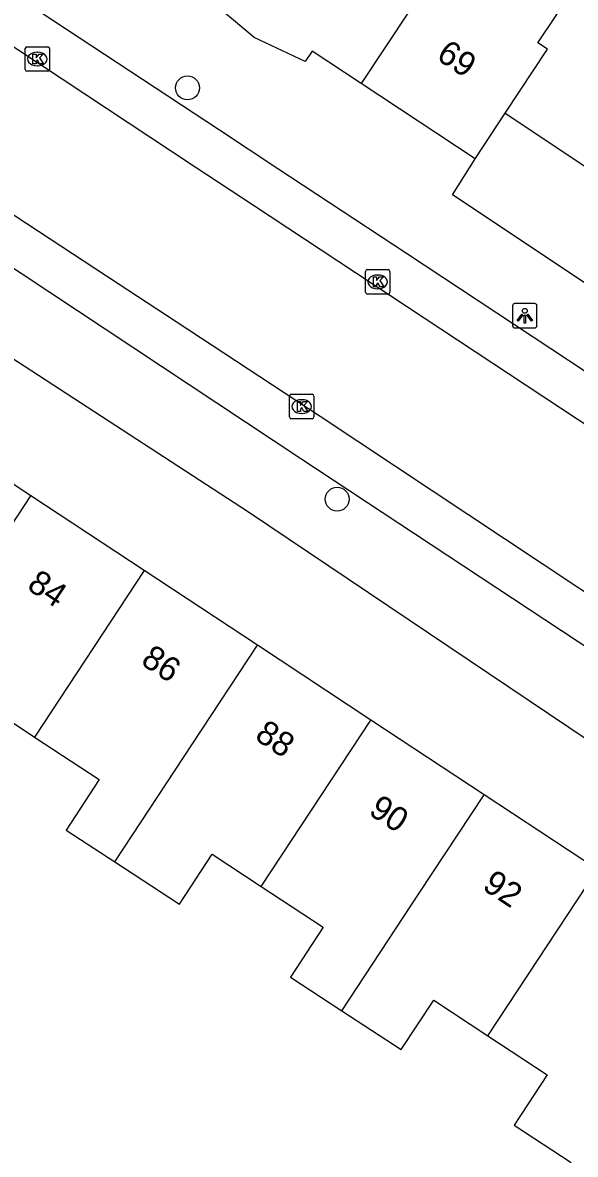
# Model space of a CAD drawing. Extents: x 159280 to 160375, y 384531 to 385872.
# Drawn here: x 159959.91 to 159982.55, y 384870.57 to 384916.91 of the extents above; entities that cross this region are included whole.
import ezdxf

# ---------------------------------------------------------------- set-up
doc = ezdxf.new("R2010")
doc.units = 0
for name, color, linetype in [('IMGEO_Boom', 7, 'Continuous'), ('IMGEO_Kolk', 7, 'Continuous'), ('IMGEO_Lichtpunt', 7, 'Continuous'), ('IMGEO_Pand', 7, 'Continuous'), ('IMGEO_Pand_nummerreeks', 7, 'Continuous'), ('IMGEO_Rijbaan_lokaal_open', 7, 'Continuous'), ('IMGEO_Voetpad_open', 7, 'Continuous')]:
    doc.layers.add(name, color=color, linetype=linetype)

msp = doc.modelspace()

# ---------------------------------------------------------------- linework, layer by layer
at = {"layer": 'IMGEO_Boom'}
for centre in [(159966.665, 384914.235), (159972.792, 384897.399)]:
    msp.add_circle(centre, 0.489, dxfattribs=at)
at = {"layer": 'IMGEO_Kolk'}
for p, q in [((159960.017, 384914.99), (159960.017, 384915.842)), ((159960.092, 384915.916), (159960.944, 384915.916)), ((159960.505, 384915.696), (159960.53, 384915.696)), ((159961.018, 384915.842), (159961.018, 384914.99)), ((159960.528, 384915.136), (159960.503, 384915.136)), ((159960.944, 384914.916), (159960.092, 384914.916)), ((159974.029, 384906.794), (159974.881, 384906.794)), ((159973.954, 384905.868), (159973.954, 384906.72)), ((159974.442, 384906.574), (159974.467, 384906.574)), ((159974.955, 384906.72), (159974.955, 384905.868)), ((159974.465, 384906.014), (159974.44, 384906.014)), ((159974.881, 384905.794), (159974.029, 384905.794)), ((159970.916, 384901.69), (159971.768, 384901.69)), ((159970.841, 384900.764), (159970.841, 384901.616)), ((159971.329, 384901.47), (159971.354, 384901.47)), ((159971.842, 384901.616), (159971.842, 384900.764)), ((159971.352, 384900.91), (159971.327, 384900.91)), ((159971.768, 384900.69), (159970.916, 384900.69))]:
    msp.add_line(p, q, dxfattribs=at)
for points in [[(159960.017, 384914.99), (159960.017, 384915.842)], [(159960.092, 384915.916), (159960.944, 384915.916)], [(159960.338, 384915.616), (159960.461, 384915.616), (159960.461, 384915.465), (159960.591, 384915.616), (159960.755, 384915.616), (159960.609, 384915.465), (159960.762, 384915.216), (159960.61, 384915.216), (159960.525, 384915.38), (159960.461, 384915.313), (159960.461, 384915.216), (159960.338, 384915.216), (159960.338, 384915.616)], [(159961.018, 384915.842), (159961.018, 384914.99)], [(159960.944, 384914.916), (159960.092, 384914.916)], [(159974.029, 384906.794), (159974.881, 384906.794)], [(159973.954, 384905.868), (159973.954, 384906.72)], [(159974.275, 384906.494), (159974.398, 384906.494), (159974.398, 384906.343), (159974.528, 384906.494), (159974.692, 384906.494), (159974.546, 384906.343), (159974.699, 384906.094), (159974.547, 384906.094), (159974.462, 384906.258), (159974.398, 384906.191), (159974.398, 384906.094), (159974.275, 384906.094), (159974.275, 384906.494)], [(159974.955, 384906.72), (159974.955, 384905.868)], [(159974.881, 384905.794), (159974.029, 384905.794)], [(159970.916, 384901.69), (159971.768, 384901.69)], [(159970.841, 384900.764), (159970.841, 384901.616)], [(159971.162, 384901.39), (159971.285, 384901.39), (159971.285, 384901.239), (159971.415, 384901.39), (159971.579, 384901.39), (159971.433, 384901.239), (159971.586, 384900.99), (159971.434, 384900.99), (159971.349, 384901.154), (159971.285, 384901.087), (159971.285, 384900.99), (159971.162, 384900.99), (159971.162, 384901.39)], [(159971.842, 384901.616), (159971.842, 384900.764)], [(159971.768, 384900.69), (159970.916, 384900.69)]]:
    msp.add_lwpolyline(points, dxfattribs=at)
for centre, start, end in [((159960.094, 384915.84), 91.552, 178.448), ((159960.094, 384915.84), 91.552, 178.448), ((159960.942, 384915.84), 1.552, 88.448), ((159960.942, 384915.84), 1.552, 88.448), ((159960.094, 384914.992), 181.552, 268.448), ((159960.094, 384914.992), 181.552, 268.448), ((159960.942, 384914.992), 271.552, 358.448), ((159960.942, 384914.992), 271.552, 358.448), ((159974.031, 384906.718), 91.552, 178.448), ((159974.031, 384906.718), 91.552, 178.448), ((159974.879, 384906.718), 1.552, 88.448), ((159974.879, 384906.718), 1.552, 88.448), ((159974.031, 384905.87), 181.552, 268.448), ((159974.031, 384905.87), 181.552, 268.448), ((159974.879, 384905.87), 271.552, 358.448), ((159974.879, 384905.87), 271.552, 358.448), ((159970.918, 384901.614), 91.552, 178.448), ((159970.918, 384901.614), 91.552, 178.448), ((159971.766, 384901.614), 1.552, 88.448), ((159971.766, 384901.614), 1.552, 88.448), ((159970.918, 384900.766), 181.552, 268.448), ((159970.918, 384900.766), 181.552, 268.448), ((159971.766, 384900.766), 271.552, 358.448), ((159971.766, 384900.766), 271.552, 358.448)]:
    msp.add_arc(centre, 0.0765, start, end, dxfattribs=at)
for centre, major_axis, ratio, start_param, end_param in [((159960.504, 384915.416), (-0.387, 0.002), 0.722429, 4.712389, 7.853982), ((159960.529, 384915.416), (-0.39, 0.002), 0.717154, 1.570796, 4.712389), ((159974.441, 384906.294), (-0.387, 0.002), 0.722429, 4.712389, 7.853982), ((159974.466, 384906.294), (-0.39, 0.002), 0.717154, 1.570796, 4.712389), ((159971.328, 384901.19), (-0.387, 0.002), 0.722429, 4.712389, 7.853982), ((159971.353, 384901.19), (-0.39, 0.002), 0.717154, 1.570796, 4.712389)]:
    msp.add_ellipse(centre, major_axis=major_axis, ratio=ratio, start_param=start_param, end_param=end_param, dxfattribs=at)
at = {"layer": 'IMGEO_Lichtpunt'}
for p, q in [((159980.881, 384905.406), (159980.073, 384905.406)), ((159980.881, 384905.406), (159980.073, 384905.406)), ((159979.979, 384905.311), (159979.979, 384904.504)), ((159979.979, 384905.311), (159979.979, 384904.504)), ((159980.975, 384904.504), (159980.975, 384905.311)), ((159980.975, 384904.504), (159980.975, 384905.311)), ((159980.073, 384904.41), (159980.881, 384904.41)), ((159980.073, 384904.41), (159980.881, 384904.41))]:
    msp.add_line(p, q, dxfattribs=at)
for points in [[(159980.353, 384904.975), (159980.392, 384904.947), (159980.204, 384904.685), (159980.166, 384904.712), (159980.353, 384904.975)], [(159980.455, 384904.927), (159980.502, 384904.927), (159980.502, 384904.605), (159980.455, 384904.605), (159980.455, 384904.927)], [(159980.565, 384904.947), (159980.603, 384904.974), (159980.79, 384904.712), (159980.751, 384904.684), (159980.565, 384904.947)]]:
    msp.add_lwpolyline(points, dxfattribs=at)
msp.add_circle((159980.478, 384905.109), 0.0994, dxfattribs=at)
for centre, start, end in [((159980.073, 384905.311), 90, 180), ((159980.073, 384905.311), 90, 180), ((159980.881, 384905.311), 0, 90), ((159980.881, 384905.311), 0, 90), ((159980.073, 384904.504), 180, 270), ((159980.073, 384904.504), 180, 270), ((159980.881, 384904.504), 270, 0), ((159980.881, 384904.504), 270, 360)]:
    msp.add_arc(centre, 0.0946, start, end, dxfattribs=at)
at = {"layer": 'IMGEO_Pand'}
for points in [[(159973.774, 384914.418), (159971.772, 384915.74), (159971.487, 384915.309), (159969.395, 384916.303), (159967.542, 384917.867), (159966.719, 384919.284), (159965.995, 384921.481), (159966.07, 384923.849)], [(159979.666, 384923.309), (159973.774, 384914.418)], [(159979.675, 384913.197), (159981.407, 384915.814), (159981.016, 384916.073), (159982.477, 384918.284)], [(159978.443, 384911.333), (159973.774, 384914.418)], [(159978.443, 384911.333), (159979.675, 384913.197)], [(159979.675, 384913.197), (159984.331, 384910.101)], [(159960.252, 384897.529), (159955.613, 384900.586)], [(159954.406, 384888.659), (159957.593, 384893.494), (159960.252, 384897.529)], [(159964.891, 384894.472), (159960.252, 384897.529)], [(159964.891, 384894.472), (159960.403, 384887.661)], [(159969.53, 384891.414), (159964.891, 384894.472)], [(159963.687, 384882.549), (159966.871, 384887.38), (159969.53, 384891.414)], [(159974.169, 384888.357), (159969.53, 384891.414)], [(159956.69, 384887.163), (159957.086, 384886.904), (159958.432, 384888.96), (159960.403, 384887.661)], [(159969.68, 384881.547), (159974.169, 384888.357)], [(159978.808, 384885.299), (159974.169, 384888.357)], [(159960.403, 384887.661), (159963.053, 384885.915), (159961.701, 384883.85), (159963.687, 384882.549)], [(159972.981, 384876.457), (159976.15, 384881.265), (159978.808, 384885.299)], [(159983.447, 384882.242), (159978.808, 384885.299)], [(159963.687, 384882.549), (159966.331, 384880.818), (159967.674, 384882.869), (159969.68, 384881.547)], [(159978.96, 384875.432), (159983.447, 384882.242)], [(159969.68, 384881.547), (159972.215, 384879.877), (159970.878, 384877.834), (159972.981, 384876.457)], [(159972.981, 384876.457), (159975.416, 384874.862), (159976.746, 384876.892), (159978.96, 384875.432)], [(159978.96, 384875.432), (159981.395, 384873.828), (159980.046, 384871.768), (159982.369, 384870.247)]]:
    msp.add_lwpolyline(points, dxfattribs=at)
at = {"layer": 'IMGEO_Rijbaan_lokaal_open'}
for points in [[(159948.807, 384916.086), (159963.82, 384906.231), (159966.197, 384904.67), (159972.095, 384900.798), (160012.928, 384873.71)], [(159958.777, 384916.418), (159966.984, 384911.003), (159969.367, 384909.43), (160017.484, 384877.679)]]:
    msp.add_lwpolyline(points, dxfattribs=at)
at = {"layer": 'IMGEO_Voetpad_open'}
for points in [[(160017.484, 384877.679), (160017.389, 384877.749), (160017.267, 384877.853), (160017.156, 384877.969), (160017.055, 384878.093), (160016.965, 384878.227), (160016.888, 384878.367), (160016.823, 384878.515), (160016.772, 384878.667), (160016.735, 384878.823), (160016.712, 384878.982), (160016.628, 384879.955), (160016.593, 384880.076), (160016.548, 384880.193), (160016.493, 384880.306), (160016.427, 384880.414), (160016.353, 384880.515), (160016.269, 384880.609), (160016.232, 384880.646), (160000, 384891.362), (159975.638, 384907.458), (159970.364, 384910.928), (159967.975, 384912.5), (159960.117, 384917.67)], [(160011.387, 384873.923), (160010.433, 384873.564), (160009.691, 384873.724), (160000, 384880.127), (159971.306, 384899.047), (159948.433, 384914.203)], [(160023.332, 384879.514), (160000, 384894.892), (159977.512, 384909.852), (159978.443, 384911.333)], [(159948.507, 384910.304), (159969.168, 384896.885), (159990.488, 384882.554)]]:
    msp.add_lwpolyline(points, dxfattribs=at)

# ---------------------------------------------------------------- texts
at = {"layer": 'IMGEO_Pand_nummerreeks'}
for s, rotation, p in [('69', 326.5504, (159976.808, 384915.433)), ('84', 326.6137, (159960.043, 384893.738)), ('86', 326.6125, (159964.706, 384890.665)), ('88', 326.6125, (159969.37, 384887.591)), ('90', 326.6125, (159974.032, 384884.519)), ('92', 326.6125, (159978.69, 384881.449))]:
    msp.add_text(s, height=1, rotation=rotation, dxfattribs=at).set_placement(p)

doc.saveas('drawing.dxf')
